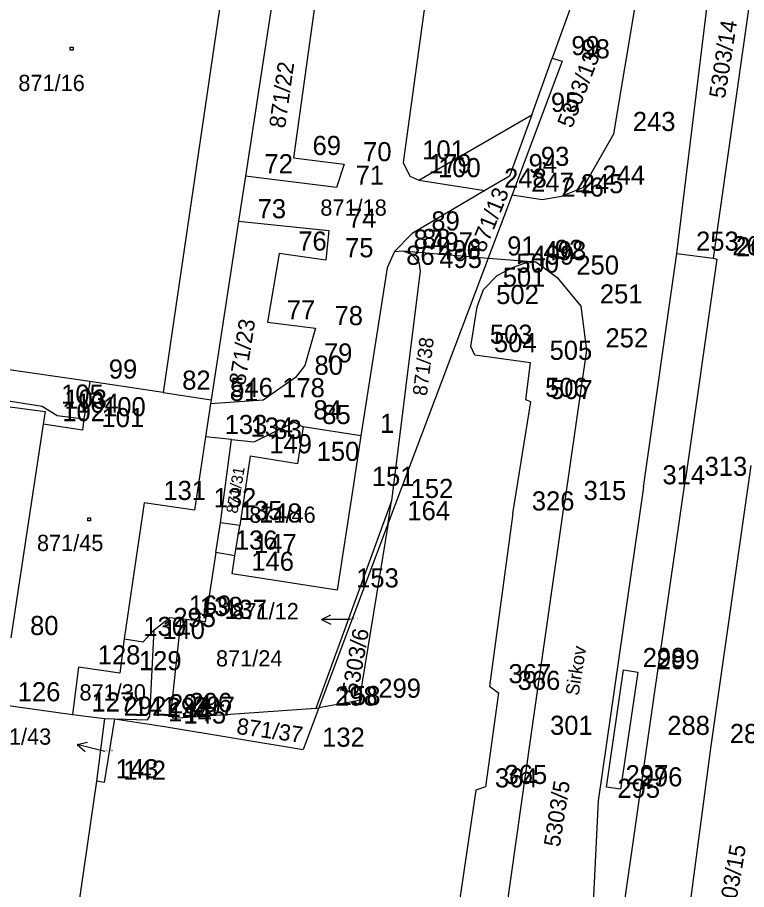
# Model space of a CAD drawing. Extents: x -822293 to -820259, y -1071573 to -1068794.
# Drawn here: x -821919.4 to -821843.1, y -1070108.5 to -1070017.3 of the extents above; entities that cross this region are included whole.
import ezdxf

# ---------------------------------------------------------------- set-up
doc = ezdxf.new("R2010")
doc.units = 0
for name, color, linetype in [('Vrstva 11', 7, 'Continuous'), ('Vrstva 15', 7, 'Continuous'), ('Vrstva 2', 7, 'Continuous'), ('Vrstva 3', 7, 'Continuous'), ('Vrstva 5', 7, 'Continuous'), ('Vrstva 6', 7, 'Continuous'), ('Vrstva 7', 7, 'Continuous'), ('Vrstva 8', 7, 'Continuous'), ('Vrstva 9', 7, 'Continuous')]:
    doc.layers.add(name, color=color, linetype=linetype)

# ---------------------------------------------------------------- blocks, each defined once
blk = doc.blocks.new('Z61')
at = {"layer": 'Vrstva 2'}
for p, q in [((0, 300), (-50, 200)), ((0, 0), (0, 300)), ((0, 300), (50, 200))]:
    blk.add_line(p, q, dxfattribs=at)
blk = doc.blocks.new('Z402')
at = {"layer": 'Vrstva 2'}
for p, q in [((-10, 10), (20, 10)), ((-10, -20), (-10, 10)), ((20, 10), (20, -20)), ((20, -20), (-10, -20))]:
    blk.add_line(p, q, dxfattribs=at)

msp = doc.modelspace()

# ---------------------------------------------------------------- linework, layer by layer
at = {"layer": 'Vrstva 2'}
for p, q in [((-821892.71, -1069978.95), (-821904.14, -1070056.55)), ((-821872, -1069981.7), (-821879.03, -1070032.47)), ((-821855.67, -1070000.07), (-821863.42, -1070021.56)), ((-821850.37, -1070042.01), (-821845.18, -1069999.48)), ((-821840.51, -1069999.79), (-821846.59, -1070042.49)), ((-821891.83, -1070009.78), (-821895.53, -1070033.91)), ((-821887.7, -1070012), (-821890.5, -1070032)), ((-821856.99, -1070029.49), (-821854.63, -1070015.52)), ((-821862.37, -1070021.89), (-821866.61, -1070033.14)), ((-821865.56, -1070027.49), (-821863.42, -1070021.56)), ((-821863.42, -1070021.56), (-821862.37, -1070021.89)), ((-821877.37, -1070034.32), (-821865.56, -1070027.49)), ((-821865.56, -1070027.49), (-821867.9, -1070033.9)), ((-821860.17, -1070035.1), (-821856.99, -1070029.49)), ((-821890.5, -1070032), (-821885.21, -1070032.65)), ((-821885.21, -1070032.65), (-821886, -1070035.1)), ((-821879.03, -1070032.47), (-821878.33, -1070033.91)), ((-821895.53, -1070033.91), (-821896.25, -1070038.62)), ((-821886, -1070035.1), (-821895.53, -1070033.91)), ((-821878.33, -1070033.91), (-821877.37, -1070034.32)), ((-821867.9, -1070033.9), (-821870.46, -1070035.41)), ((-821866.61, -1070033.14), (-821867.63, -1070035.85)), ((-821870.46, -1070035.41), (-821878.07, -1070039.9)), ((-821862.44, -1070036), (-821860.17, -1070035.1)), ((-821867.63, -1070035.85), (-821870.14, -1070042.51)), ((-821867.63, -1070035.85), (-821864.48, -1070036.35)), ((-821864.48, -1070036.35), (-821862.44, -1070036)), ((-821896.25, -1070038.62), (-821899.11, -1070057.31)), ((-821896.25, -1070038.62), (-821886.8, -1070039.6)), ((-821886.8, -1070039.6), (-821887.1, -1070042.7)), ((-821878.07, -1070039.9), (-821879.93, -1070041.81)), ((-821892, -1070042), (-821893.2, -1070049.2)), ((-821887.1, -1070042.7), (-821892, -1070042)), ((-821879.93, -1070041.81), (-821880.7, -1070043.49)), ((-821879.93, -1070041.81), (-821879.05, -1070041.73)), ((-821879.05, -1070041.73), (-821878.18, -1070042.09)), ((-821879.05, -1070041.73), (-821870.14, -1070042.51)), ((-821878.18, -1070042.09), (-821877.37, -1070042.91)), ((-821853.89, -1070066.45), (-821850.37, -1070042.01)), ((-821870.14, -1070042.51), (-821880.58, -1070070.21)), ((-821877.37, -1070042.91), (-821877.24, -1070043.82)), ((-821870.14, -1070042.51), (-821865.15, -1070042.87)), ((-821867.58, -1070043.47), (-821866.33, -1070043.01)), ((-821866.33, -1070043.01), (-821865.15, -1070042.87)), ((-821865.15, -1070042.87), (-821862.9, -1070044.51)), ((-821846.19, -1070042.59), (-821849.48, -1070065.57)), ((-821846.59, -1070042.49), (-821846.19, -1070042.59)), ((-821880.7, -1070043.49), (-821883.44, -1070061.07)), ((-821877.24, -1070043.82), (-821880.24, -1070067.88)), ((-821869.18, -1070044.31), (-821867.58, -1070043.47)), ((-821870.6, -1070045.77), (-821869.18, -1070044.31)), ((-821862.9, -1070044.51), (-821860.44, -1070047.53)), ((-821871.29, -1070047.59), (-821870.6, -1070045.77)), ((-821871.95, -1070051.75), (-821871.29, -1070047.59)), ((-821860.44, -1070047.53), (-821859.85, -1070052.13)), ((-821893.2, -1070049.2), (-821888.2, -1070049.8)), ((-821888.2, -1070049.8), (-821889.31, -1070053.71)), ((-821871.52, -1070052.63), (-821871.95, -1070051.75)), ((-821859.85, -1070052.13), (-821862.14, -1070068.1)), ((-821865.7, -1070053.43), (-821871.52, -1070052.63)), ((-821889.31, -1070053.71), (-821890.3, -1070054.99)), ((-821866.17, -1070057.31), (-821865.7, -1070053.43)), ((-821911.82, -1070055.39), (-821912.42, -1070059.33)), ((-821904.14, -1070056.55), (-821911.82, -1070055.39)), ((-821890.3, -1070054.99), (-821893.68, -1070057.34)), ((-821904.14, -1070056.55), (-821899.11, -1070057.31)), ((-821925.93, -1070057.25), (-821916.48, -1070058.54)), ((-821899.11, -1070057.31), (-821899.17, -1070057.73)), ((-821893.68, -1070057.34), (-821899.17, -1070057.73)), ((-821867.56, -1070069.19), (-821865.65, -1070057.53)), ((-821865.65, -1070057.53), (-821866.17, -1070057.31)), ((-821916.48, -1070058.54), (-821916.69, -1070059.85)), ((-821899.17, -1070057.73), (-821899.7, -1070061.19)), ((-821912.42, -1070059.33), (-821912.59, -1070060.47)), ((-821916.69, -1070059.85), (-821920.06, -1070082.22)), ((-821912.59, -1070060.47), (-821916.69, -1070059.85)), ((-821894.6, -1070061.7), (-821890.42, -1070059.65)), ((-821890.42, -1070059.65), (-821889.49, -1070060.15)), ((-821889.49, -1070060.15), (-821890.07, -1070064)), ((-821883.44, -1070061.07), (-821889.49, -1070060.15)), ((-821899.7, -1070061.19), (-821900.85, -1070068.85)), ((-821883.44, -1070061.07), (-821884.3, -1070066.62)), ((-821898.12, -1070070.19), (-821896.99, -1070061.46)), ((-821896.99, -1070061.46), (-821894.6, -1070061.7)), ((-821895.03, -1070063.21), (-821896.1, -1070070.45)), ((-821890.07, -1070064), (-821895.03, -1070063.21)), ((-821842.65, -1070064.19), (-821846.84, -1070093.52)), ((-821853.39, -1070092.67), (-821849.48, -1070065.57)), ((-821884.3, -1070066.62), (-821885.94, -1070077.24)), ((-821853.89, -1070066.45), (-821858.61, -1070099.25)), ((-821906.11, -1070068.09), (-821908.2, -1070082.32)), ((-821900.85, -1070068.85), (-821906.11, -1070068.09)), ((-821880.24, -1070067.88), (-821888.15, -1070089.6)), ((-821880.58, -1070070.21), (-821880.24, -1070067.88)), ((-821865.65, -1070092.66), (-821862.14, -1070068.1)), ((-821867.56, -1070069.19), (-821870, -1070087.26)), ((-821896.1, -1070070.45), (-821898.12, -1070070.19)), ((-821896.62, -1070073.64), (-821896.1, -1070070.45)), ((-821880.58, -1070070.21), (-821887.86, -1070089.55)), ((-821880.58, -1070070.21), (-821883.62, -1070088.78)), ((-821898.63, -1070073.28), (-821899.74, -1070080.53)), ((-821896.62, -1070073.64), (-821898.63, -1070073.28)), ((-821896.91, -1070075.5), (-821896.62, -1070073.64)), ((-821885.94, -1070077.24), (-821896.91, -1070075.5)), ((-821905.07, -1070081.38), (-821903.45, -1070080.08)), ((-821903.45, -1070080.08), (-821902.28, -1070080.23)), ((-821902.28, -1070080.23), (-821903.38, -1070090.27)), ((-821899.74, -1070080.53), (-821902.28, -1070080.23)), ((-821906.23, -1070082.63), (-821905.07, -1070081.38)), ((-821905.52, -1070090.41), (-821905.07, -1070081.38)), ((-821908.2, -1070082.32), (-821908.67, -1070085.9)), ((-821908.2, -1070082.32), (-821906.23, -1070082.63)), ((-821912.98, -1070085.29), (-821913.63, -1070090.22)), ((-821908.67, -1070085.9), (-821912.98, -1070085.29)), ((-821870, -1070087.26), (-821869.04, -1070087.96)), ((-821869.04, -1070087.96), (-821870.41, -1070097.8)), ((-821921.35, -1070089.15), (-821913.63, -1070090.22)), ((-821888.15, -1070089.6), (-821903.09, -1070090.65)), ((-821887.86, -1070089.55), (-821889.5, -1070093.9)), ((-821888.15, -1070089.6), (-821887.86, -1070089.55)), ((-821883.62, -1070088.78), (-821887.86, -1070089.55)), ((-821913.63, -1070090.22), (-821910.26, -1070090.66)), ((-821905.76, -1070090.78), (-821905.52, -1070090.41)), ((-821903.38, -1070090.27), (-821903.09, -1070090.65)), ((-821910.26, -1070090.66), (-821911.1, -1070097.2)), ((-821909.22, -1070090.69), (-821910.3, -1070097.36)), ((-821910.26, -1070090.66), (-821909.22, -1070090.69)), ((-821909.22, -1070090.69), (-821905.61, -1070091.24)), ((-821909.22, -1070090.69), (-821905.76, -1070090.78)), ((-821905.61, -1070091.24), (-821904.01, -1070091.48)), ((-821904.01, -1070091.48), (-821889.5, -1070093.9)), ((-821871.36, -1070132.71), (-821865.65, -1070092.66)), ((-821856.5, -1070114.48), (-821853.39, -1070092.67)), ((-821846.84, -1070093.52), (-821850.54, -1070121.43)), ((-821911.1, -1070097.2), (-821918.61, -1070148.95)), ((-821910.3, -1070097.36), (-821911.1, -1070097.2)), ((-821870.41, -1070097.8), (-821871.42, -1070098.16)), ((-821871.42, -1070098.16), (-821874.73, -1070120.45)), ((-821858.61, -1070099.25), (-821859.34, -1070114.04))]:
    msp.add_line(p, q, dxfattribs=at)
at = {"layer": 'Vrstva 3'}
for p, q in [((-821877.37, -1070034.32), (-821870.46, -1070035.41)), ((-821850.37, -1070042.01), (-821846.59, -1070042.49)), ((-821911.82, -1070055.39), (-821929.54, -1070052.82)), ((-821916.81, -1070058.01), (-821930.96, -1070055.82)), ((-821915.23, -1070058.97), (-821916.81, -1070058.01)), ((-821912.42, -1070059.33), (-821915.23, -1070058.97)), ((-821896.99, -1070061.46), (-821899.7, -1070061.19)), ((-821898.63, -1070073.28), (-821898.12, -1070070.19)), ((-821857.75, -1070097.83), (-821855.96, -1070085.57)), ((-821854.48, -1070085.79), (-821856.27, -1070098.05)), ((-821855.96, -1070085.57), (-821854.48, -1070085.79)), ((-821856.27, -1070098.05), (-821857.75, -1070097.83))]:
    msp.add_line(p, q, dxfattribs=at)
at = {"layer": 'Vrstva 8'}
for p, q in [((-821863.42, -1070021.56), (-821863.42, -1070021.56)), ((-821862.37, -1070021.89), (-821862.37, -1070021.89)), ((-821865.56, -1070027.49), (-821865.56, -1070027.49)), ((-821856.99, -1070029.49), (-821856.99, -1070029.49)), ((-821890.5, -1070032), (-821890.5, -1070032)), ((-821885.21, -1070032.65), (-821885.21, -1070032.65)), ((-821879.03, -1070032.47), (-821879.03, -1070032.47)), ((-821895.53, -1070033.91), (-821895.53, -1070033.91)), ((-821878.33, -1070033.91), (-821878.33, -1070033.91)), ((-821867.9, -1070033.9), (-821867.9, -1070033.9)), ((-821866.61, -1070033.14), (-821866.61, -1070033.14)), ((-821877.37, -1070034.32), (-821877.37, -1070034.32)), ((-821886, -1070035.1), (-821886, -1070035.1)), ((-821870.46, -1070035.41), (-821870.46, -1070035.41)), ((-821860.17, -1070035.1), (-821860.17, -1070035.1)), ((-821867.63, -1070035.85), (-821867.63, -1070035.85)), ((-821864.48, -1070036.35), (-821864.48, -1070036.35)), ((-821862.44, -1070036), (-821862.44, -1070036)), ((-821896.25, -1070038.62), (-821896.25, -1070038.62)), ((-821886.8, -1070039.6), (-821886.8, -1070039.6)), ((-821878.07, -1070039.9), (-821878.07, -1070039.9)), ((-821892, -1070042), (-821892, -1070042)), ((-821879.93, -1070041.81), (-821879.93, -1070041.81)), ((-821879.05, -1070041.73), (-821879.05, -1070041.73)), ((-821878.18, -1070042.09), (-821878.18, -1070042.09)), ((-821850.37, -1070042.01), (-821850.37, -1070042.01)), ((-821887.1, -1070042.7), (-821887.1, -1070042.7)), ((-821877.37, -1070042.91), (-821877.37, -1070042.91)), ((-821870.14, -1070042.51), (-821870.14, -1070042.51)), ((-821866.33, -1070043.01), (-821866.33, -1070043.01)), ((-821865.15, -1070042.87), (-821865.15, -1070042.87)), ((-821846.59, -1070042.49), (-821846.59, -1070042.49)), ((-821846.19, -1070042.59), (-821846.19, -1070042.59)), ((-821880.7, -1070043.49), (-821880.7, -1070043.49)), ((-821877.24, -1070043.82), (-821877.24, -1070043.82)), ((-821867.58, -1070043.47), (-821867.58, -1070043.47)), ((-821869.18, -1070044.31), (-821869.18, -1070044.31)), ((-821862.9, -1070044.51), (-821862.9, -1070044.51)), ((-821870.6, -1070045.77), (-821870.6, -1070045.77)), ((-821871.29, -1070047.59), (-821871.29, -1070047.59)), ((-821860.44, -1070047.53), (-821860.44, -1070047.53)), ((-821893.2, -1070049.2), (-821893.2, -1070049.2)), ((-821888.2, -1070049.8), (-821888.2, -1070049.8)), ((-821871.95, -1070051.75), (-821871.95, -1070051.75)), ((-821859.85, -1070052.13), (-821859.85, -1070052.13)), ((-821871.52, -1070052.63), (-821871.52, -1070052.63)), ((-821889.31, -1070053.71), (-821889.31, -1070053.71)), ((-821865.7, -1070053.43), (-821865.7, -1070053.43)), ((-821911.82, -1070055.39), (-821911.82, -1070055.39)), ((-821890.3, -1070054.99), (-821890.3, -1070054.99)), ((-821904.14, -1070056.55), (-821904.14, -1070056.55)), ((-821899.11, -1070057.31), (-821899.11, -1070057.31)), ((-821893.68, -1070057.34), (-821893.68, -1070057.34)), ((-821866.17, -1070057.31), (-821866.17, -1070057.31)), ((-821865.65, -1070057.53), (-821865.65, -1070057.53)), ((-821916.81, -1070058.01), (-821916.81, -1070058.01)), ((-821916.48, -1070058.54), (-821916.48, -1070058.54)), ((-821899.17, -1070057.73), (-821899.17, -1070057.73)), ((-821915.23, -1070058.97), (-821915.23, -1070058.97)), ((-821912.42, -1070059.33), (-821912.42, -1070059.33)), ((-821916.69, -1070059.85), (-821916.69, -1070059.85)), ((-821890.42, -1070059.65), (-821890.42, -1070059.65)), ((-821889.49, -1070060.15), (-821889.49, -1070060.15)), ((-821912.59, -1070060.47), (-821912.59, -1070060.47)), ((-821899.7, -1070061.19), (-821899.7, -1070061.19)), ((-821883.44, -1070061.07), (-821883.44, -1070061.07)), ((-821896.99, -1070061.46), (-821896.99, -1070061.46)), ((-821894.6, -1070061.7), (-821894.6, -1070061.7)), ((-821895.03, -1070063.21), (-821895.03, -1070063.21)), ((-821890.07, -1070064), (-821890.07, -1070064)), ((-821849.48, -1070065.57), (-821849.48, -1070065.57)), ((-821884.3, -1070066.62), (-821884.3, -1070066.62)), ((-821853.89, -1070066.45), (-821853.89, -1070066.45)), ((-821906.11, -1070068.09), (-821906.11, -1070068.09)), ((-821880.24, -1070067.88), (-821880.24, -1070067.88)), ((-821862.14, -1070068.1), (-821862.14, -1070068.1)), ((-821900.85, -1070068.85), (-821900.85, -1070068.85)), ((-821867.56, -1070069.19), (-821867.56, -1070069.19)), ((-821898.12, -1070070.19), (-821898.12, -1070070.19)), ((-821896.1, -1070070.45), (-821896.1, -1070070.45)), ((-821880.58, -1070070.21), (-821880.58, -1070070.21)), ((-821898.63, -1070073.28), (-821898.63, -1070073.28)), ((-821896.62, -1070073.64), (-821896.62, -1070073.64)), ((-821896.91, -1070075.5), (-821896.91, -1070075.5)), ((-821885.94, -1070077.24), (-821885.94, -1070077.24)), ((-821903.45, -1070080.08), (-821903.45, -1070080.08)), ((-821902.28, -1070080.23), (-821902.28, -1070080.23)), ((-821905.07, -1070081.38), (-821905.07, -1070081.38)), ((-821899.74, -1070080.53), (-821899.74, -1070080.53)), ((-821908.2, -1070082.32), (-821908.2, -1070082.32)), ((-821906.23, -1070082.63), (-821906.23, -1070082.63)), ((-821912.98, -1070085.29), (-821912.98, -1070085.29)), ((-821908.67, -1070085.9), (-821908.67, -1070085.9)), ((-821855.96, -1070085.57), (-821855.96, -1070085.57)), ((-821854.48, -1070085.79), (-821854.48, -1070085.79)), ((-821870, -1070087.26), (-821870, -1070087.26)), ((-821869.04, -1070087.96), (-821869.04, -1070087.96)), ((-821888.15, -1070089.6), (-821888.15, -1070089.6)), ((-821887.86, -1070089.55), (-821887.86, -1070089.55)), ((-821883.62, -1070088.78), (-821883.62, -1070088.78)), ((-821913.63, -1070090.22), (-821913.63, -1070090.22)), ((-821905.52, -1070090.41), (-821905.52, -1070090.41)), ((-821903.38, -1070090.27), (-821903.38, -1070090.27)), ((-821910.26, -1070090.66), (-821910.26, -1070090.66)), ((-821909.22, -1070090.69), (-821909.22, -1070090.69)), ((-821905.76, -1070090.78), (-821905.76, -1070090.78)), ((-821905.61, -1070091.24), (-821905.61, -1070091.24)), ((-821903.09, -1070090.65), (-821903.09, -1070090.65)), ((-821904.01, -1070091.48), (-821904.01, -1070091.48)), ((-821865.65, -1070092.66), (-821865.65, -1070092.66)), ((-821853.39, -1070092.67), (-821853.39, -1070092.67)), ((-821889.5, -1070093.9), (-821889.5, -1070093.9)), ((-821846.84, -1070093.52), (-821846.84, -1070093.52)), ((-821911.1, -1070097.2), (-821911.1, -1070097.2)), ((-821910.3, -1070097.36), (-821910.3, -1070097.36)), ((-821870.41, -1070097.8), (-821870.41, -1070097.8)), ((-821857.75, -1070097.83), (-821857.75, -1070097.83)), ((-821871.42, -1070098.16), (-821871.42, -1070098.16)), ((-821856.27, -1070098.05), (-821856.27, -1070098.05)), ((-821858.61, -1070099.25), (-821858.61, -1070099.25))]:
    msp.add_line(p, q, dxfattribs=at)

# ---------------------------------------------------------------- block references
at = {"layer": 'Vrstva 11', "xscale": 0.01, "yscale": 0.01}
for p in [(-821913.75, -1070020.52), (-821911.92, -1070069.76)]:
    msp.add_blockref('Z402', p, dxfattribs=at)
at = {"layer": 'Vrstva 7', "xscale": 0.01}
for p, yscale, rotation in [((-821884.58, -1070080.29), 0.01, 90.0000000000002), ((-821910.22, -1070094.1), 0.009999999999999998, 76.00000000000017)]:
    msp.add_blockref('Z61', p, dxfattribs=dict(at, yscale=yscale, rotation=rotation))

# ---------------------------------------------------------------- texts
at = {"layer": 'Vrstva 15'}
msp.add_text('Sirkov\xa0', height=1.4, rotation=81, dxfattribs=at).set_placement((-821860.668, -1070088.323))
at = {"layer": 'Vrstva 5'}
for s, height, rotation, p in [('5303/14', 1.7, 81, (-821845.355, -1070025.857)), ('5303/13', 1.7, 69, (-821861.365, -1070028.984)), ('871/22', 1.7, 82, (-821891.381, -1070028.96)), ('871/13', 1.7, 68, (-821870.52, -1070042)), ('871/23', 1.7, 81, (-821895.572, -1070055.868)), ('871/38', 1.5, 83, (-821876.55, -1070056.957)), ('871/31', 1.2, 81, (-821896.361, -1070069.261)), ('5303/6', 1.699, 80, (-821883.79, -1070088.24)), ('871/37', 1.7, 352, (-821896.53, -1070092.25)), ('5303/5', 1.7, 81, (-821862.643, -1070104.16)), ('5303/15', 1.699, 80, (-821844.561, -1070112.089))]:
    msp.add_text(s, height=height, rotation=rotation, dxfattribs=at).set_placement(p)
for s, height, p in [('871/18', 1.7, (-821887.686, -1070038.05)), ('871/46', 1.7, (-821895.126, -1070070.18)), ('871/12', 0.2, (-821884.58, -1070080.29)), ('871/24', 1.7, (-821898.606, -1070085.21)), ('871/30', 1.7, (-821912.89, -1070088.77)), ('871/43', 0.2, (-821910.22, -1070094.1))]:
    msp.add_text(s, height=height, dxfattribs=at).set_placement(p)
at = {"layer": 'Vrstva 6'}
for s, p in [('871/16', (-821919.286, -1070025.01)), ('871/45', (-821917.338, -1070073.13))]:
    msp.add_text(s, height=1.7, dxfattribs=at).set_placement(p)
at = {"layer": 'Vrstva 7'}
for s, p in [('871/12', (-821896.891, -1070080.27)), ('871/43', (-821922.801, -1070093.39))]:
    msp.add_text(s, height=1.7, dxfattribs=at).set_placement(p)
at = {"layer": 'Vrstva 9'}
for s, p in [('99', (-821861.42, -1070021.26)), ('98', (-821860.37, -1070021.59)), ('95', (-821863.56, -1070027.19)), ('243', (-821854.99, -1070029.19)), ('69', (-821888.5, -1070031.7)), ('70', (-821883.21, -1070032.35)), ('101', (-821877.03, -1070032.17)), ('93', (-821864.61, -1070032.84)), ('72', (-821893.53, -1070033.61)), ('179', (-821876.33, -1070033.61)), ('100', (-821875.37, -1070034.02)), ('94', (-821865.9, -1070033.6)), ('71', (-821884, -1070034.8)), ('244', (-821858.17, -1070034.8)), ('248', (-821868.46, -1070035.11)), ('247', (-821865.63, -1070035.55)), ('245', (-821860.44, -1070035.7)), ('246', (-821862.48, -1070036.05)), ('73', (-821894.25, -1070038.32)), ('74', (-821884.8, -1070039.3)), ('89', (-821876.07, -1070039.6)), ('88', (-821877.05, -1070041.43)), ('76', (-821890, -1070041.7)), ('87', (-821877.93, -1070041.51)), ('497', (-821876.18, -1070041.79)), ('91', (-821868.14, -1070042.21)), ('253', (-821848.37, -1070041.71)), ('266', (-821844.59, -1070042.19)), ('267', (-821844.19, -1070042.29)), ('75', (-821885.1, -1070042.4)), ('86', (-821878.7, -1070043.19)), ('496', (-821875.37, -1070042.61)), ('499', (-821865.58, -1070043.17)), ('498', (-821864.33, -1070042.71)), ('92', (-821863.15, -1070042.57)), ('495', (-821875.24, -1070043.52)), ('500', (-821867.18, -1070044.01)), ('250', (-821860.9, -1070044.21)), ('501', (-821868.6, -1070045.47)), ('502', (-821869.29, -1070047.29)), ('251', (-821858.44, -1070047.23)), ('77', (-821891.2, -1070048.9)), ('78', (-821886.2, -1070049.5)), ('503', (-821869.95, -1070051.45)), ('504', (-821869.52, -1070052.33)), ('252', (-821857.85, -1070051.83)), ('505', (-821863.7, -1070053.13)), ('79', (-821887.31, -1070053.41)), ('99', (-821909.82, -1070055.09)), ('80', (-821888.3, -1070054.69)), ('82', (-821902.14, -1070056.25)), ('105', (-821914.81, -1070057.71)), ('81', (-821897.17, -1070057.43)), ('546', (-821897.11, -1070057.01)), ('178', (-821891.68, -1070057.04)), ('506', (-821864.17, -1070057.01)), ('507', (-821863.65, -1070057.23)), ('103', (-821914.48, -1070058.24)), ('104', (-821913.23, -1070058.67)), ('102', (-821914.69, -1070059.55)), ('100', (-821910.42, -1070059.03)), ('84', (-821888.42, -1070059.35)), ('101', (-821910.59, -1070060.17)), ('85', (-821887.49, -1070059.85)), ('133', (-821897.7, -1070060.89)), ('134', (-821894.99, -1070061.16)), ('83', (-821892.6, -1070061.4)), ('1', (-821881.44, -1070060.77)), ('149', (-821893.03, -1070062.91)), ('150', (-821888.07, -1070063.7)), ('313', (-821847.48, -1070065.27)), ('151', (-821882.3, -1070066.32)), ('314', (-821851.89, -1070066.15)), ('131', (-821904.11, -1070067.79)), ('152', (-821878.24, -1070067.58)), ('315', (-821860.14, -1070067.8)), ('132', (-821898.85, -1070068.55)), ('326', (-821865.56, -1070068.89)), ('135', (-821896.12, -1070069.89)), ('148', (-821894.1, -1070070.15)), ('164', (-821878.58, -1070069.91)), ('136', (-821896.63, -1070072.98)), ('147', (-821894.62, -1070073.34)), ('146', (-821894.91, -1070075.2)), ('153', (-821883.94, -1070076.94)), ('169', (-821901.45, -1070079.78)), ('138', (-821900.28, -1070079.93)), ('137', (-821897.74, -1070080.23)), ('295', (-821903.07, -1070081.08)), ('80', (-821918.06, -1070081.92)), ('130', (-821906.2, -1070082.02)), ('140', (-821904.23, -1070082.33)), ('128', (-821910.98, -1070084.99)), ('298', (-821853.96, -1070085.27)), ('129', (-821906.67, -1070085.6)), ('299', (-821852.48, -1070085.49)), ('367', (-821868, -1070086.96)), ('366', (-821867.04, -1070087.66)), ('126', (-821919.35, -1070088.85)), ('299', (-821881.62, -1070088.48)), ('298', (-821886.15, -1070089.3)), ('158', (-821885.86, -1070089.25)), ('127', (-821911.63, -1070089.92)), ('292', (-821908.26, -1070090.36)), ('141', (-821907.22, -1070090.39)), ('293', (-821903.76, -1070090.48)), ('294', (-821903.52, -1070090.11)), ('296', (-821901.38, -1070089.97)), ('297', (-821901.09, -1070090.35)), ('144', (-821903.61, -1070090.94)), ('145', (-821902.01, -1070091.18)), ('301', (-821863.65, -1070092.36)), ('288', (-821851.39, -1070092.37)), ('287', (-821844.84, -1070093.22)), ('132', (-821887.5, -1070093.6)), ('143', (-821909.1, -1070096.9)), ('142', (-821908.3, -1070097.06)), ('364', (-821869.42, -1070097.86)), ('365', (-821868.41, -1070097.5)), ('297', (-821855.75, -1070097.53)), ('296', (-821854.27, -1070097.75)), ('295', (-821856.61, -1070098.95))]:
    msp.add_text(s, height=2, dxfattribs=at).set_placement(p)

doc.saveas('drawing.dxf')
